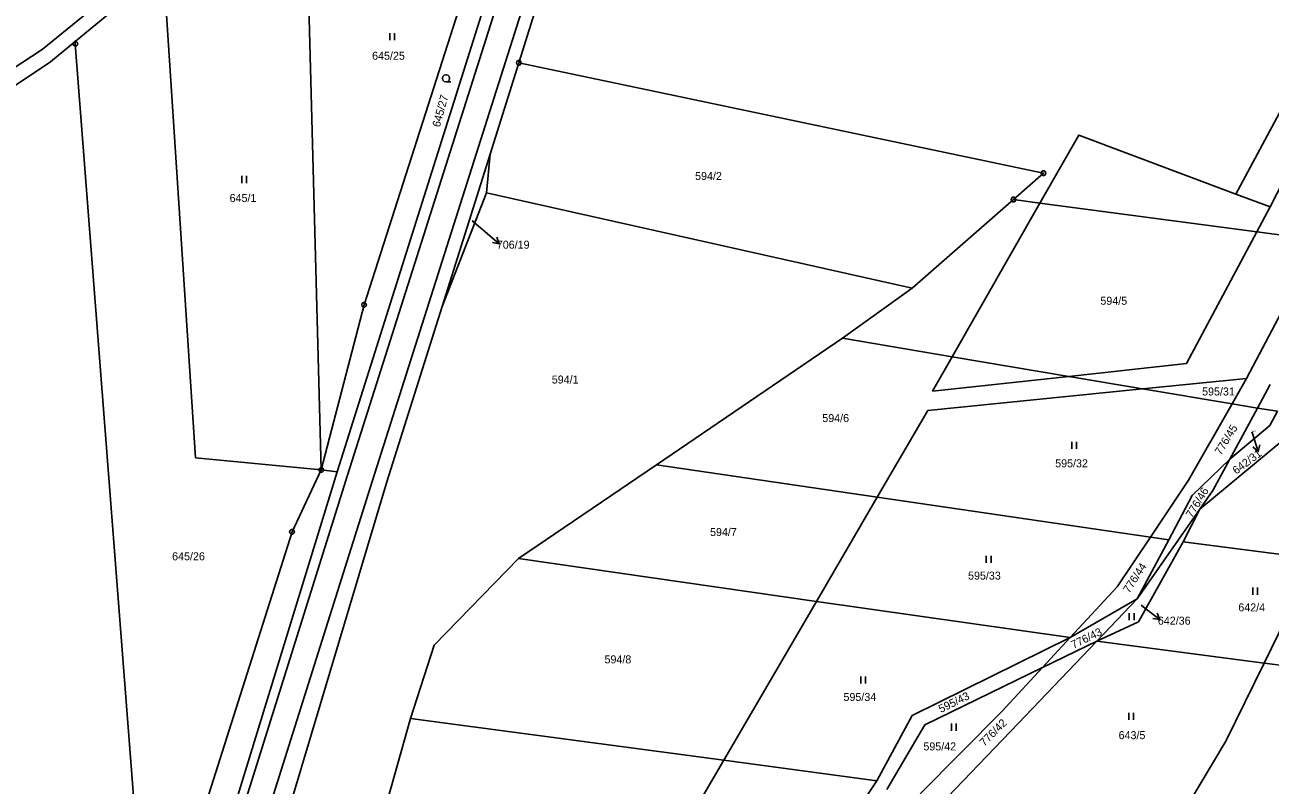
# Model space of a CAD drawing. Extents: x -694465 to -690527, y -983694 to -978978.
# Drawn here: x -692691.9 to -692427.5, y -982277.8 to -982116.3 of the extents above; entities that cross this region are included whole.
import ezdxf

# ---------------------------------------------------------------- set-up
doc = ezdxf.new("R2010")
doc.units = 0
for name, color, linetype in [('Vrstva 1', 7, 'Continuous'), ('Vrstva 16', 7, 'Continuous'), ('Vrstva 18', 7, 'Continuous'), ('Vrstva 24', 7, 'Continuous'), ('Vrstva 25', 7, 'Continuous'), ('Vrstva 29', 7, 'Continuous')]:
    doc.layers.add(name, color=color, linetype=linetype)

msp = doc.modelspace()

# ---------------------------------------------------------------- linework, layer by layer
at = {"layer": 'Vrstva 1'}
for p, q in [((-692562.013, -982044.78), (-692587.06, -982124.35)), ((-692434.828, -982152.242), (-692412.243, -982110.094)), ((-692427.541, -982154.983), (-692405.957, -982112.684))]:
    msp.add_line(p, q, dxfattribs=at)
for points in [[(-692569.44, -982033.06), (-692625.63, -982211.23)], [(-692619.92, -982175.77), (-692576.19, -982039.17)], [(-692623.45, -982211.98), (-692569.26, -982041.29)], [(-692564.03, -982042.7), (-692618.15, -982213.06)], [(-692629, -982210.82), (-692632.56, -982077.58)], [(-692664.74, -982102.37), (-692688.24, -982121.53)], [(-692681.27, -982119.81), (-692662.53, -982104.32)], [(-692662.53, -982104.32), (-692655.7, -982208.3)], [(-692686.51, -982124.13), (-692681.27, -982119.81)], [(-692681.23, -982120.31), (-692681.27, -982119.81)], [(-692688.24, -982121.53), (-692725.77, -982146.1)], [(-692665.77, -982320.26), (-692681.23, -982120.31)], [(-692723.48, -982148.79), (-692686.51, -982124.13)], [(-692593.17, -982143.76), (-692587.06, -982124.35)], [(-692475.65, -982147.79), (-692587.06, -982124.35)], [(-692476.414, -982154.137), (-692468.171, -982139.703), (-692434.828, -982152.242)], [(-692603.36, -982176.13), (-692593.17, -982143.76)], [(-692593.91, -982151.95), (-692593.17, -982143.76)], [(-692482.02, -982153.39), (-692475.65, -982147.79)], [(-692593.91, -982151.95), (-692603.36, -982176.13)], [(-692503.54, -982172.22), (-692593.91, -982151.95)], [(-692482.02, -982153.39), (-692503.54, -982172.22)], [(-692495.054, -982186.779), (-692476.414, -982154.137)], [(-692476.414, -982154.137), (-692482.02, -982153.39)], [(-692430.377, -982160.276), (-692476.414, -982154.137)], [(-692434.828, -982152.242), (-692427.541, -982154.983)], [(-692427.541, -982154.983), (-692430.377, -982160.276)], [(-692430.377, -982160.276), (-692445.259, -982188.247)], [(-692417.07, -982162.05), (-692432.52, -982191.4)], [(-692422.832, -982161.282), (-692430.377, -982160.276)], [(-692503.54, -982172.22), (-692518.34, -982182.84)], [(-692629, -982210.82), (-692619.92, -982175.77)], [(-692615.1, -982213.39), (-692603.36, -982176.13)], [(-692518.34, -982182.84), (-692557.79, -982209.77)], [(-692495.054, -982186.779), (-692518.34, -982182.84)], [(-692499.248, -982194.124), (-692495.054, -982186.779)], [(-692470.274, -982190.97), (-692495.054, -982186.779)], [(-692445.259, -982188.247), (-692470.274, -982190.97)], [(-692470.274, -982190.97), (-692499.248, -982194.124)], [(-692454.61, -982193.62), (-692470.274, -982190.97)], [(-692454.61, -982193.62), (-692500.22, -982198.19)], [(-692432.52, -982191.4), (-692454.61, -982193.62)], [(-692435.61, -982196.83), (-692454.61, -982193.62)], [(-692432.52, -982191.4), (-692435.61, -982196.83)], [(-692430.24, -982197.74), (-692427.53, -982192.72)], [(-692500.22, -982198.19), (-692510.96, -982216.61)], [(-692435.61, -982196.83), (-692444.84, -982213.03)], [(-692436.08, -982208.56), (-692430.24, -982197.74)], [(-692435.61, -982196.83), (-692430.24, -982197.74)], [(-692425.93, -982198.34), (-692430.24, -982197.74)], [(-692427.59, -982201.43), (-692425.93, -982198.34)], [(-692436.08, -982208.56), (-692427.59, -982201.43)], [(-692442.45, -982219.2), (-692424.6, -982204.37)], [(-692655.7, -982208.3), (-692629, -982210.82)], [(-692557.79, -982209.77), (-692587.11, -982229.66)], [(-692510.96, -982216.61), (-692557.79, -982209.77)], [(-692436.08, -982208.56), (-692444.05, -982216.26)], [(-692439.68, -982215.23), (-692436.08, -982208.56)], [(-692684.16, -982405.83), (-692623.45, -982211.98)], [(-692625.63, -982211.23), (-692659.32, -982321.08)], [(-692635.22, -982223.99), (-692629, -982210.82)], [(-692629, -982210.82), (-692625.63, -982211.23)], [(-692618.15, -982213.06), (-692679.15, -982406.63)], [(-692647.28, -982321.13), (-692615.1, -982213.39)], [(-692444.84, -982213.03), (-692452.93, -982225.09)], [(-692510.96, -982216.61), (-692523.87, -982238.75)], [(-692452.93, -982225.09), (-692510.96, -982216.61)], [(-692444.05, -982216.26), (-692449.05, -982225.66)], [(-692442.45, -982219.2), (-692439.68, -982215.23)], [(-692455.73, -982238.22), (-692442.45, -982219.2)], [(-692446.01, -982226.13), (-692442.45, -982219.2)], [(-692665.77, -982320.26), (-692635.22, -982223.99)], [(-692452.93, -982225.09), (-692460.03, -982235.68)], [(-692452.93, -982225.09), (-692449.05, -982225.66)], [(-692449.05, -982225.66), (-692455.73, -982238.22)], [(-692455.48, -982243.12), (-692446.01, -982226.13)], [(-692417.931, -982229.744), (-692446.01, -982226.13)], [(-692587.11, -982229.66), (-692605.02, -982248.05)], [(-692523.87, -982238.75), (-692587.11, -982229.66)], [(-692417.931, -982229.744), (-692428.769, -982251.856)], [(-692460.03, -982235.68), (-692470, -982246.46)], [(-692523.87, -982238.75), (-692543.55, -982272.5)], [(-692470, -982246.46), (-692523.87, -982238.75)], [(-692470, -982246.46), (-692455.73, -982238.22)], [(-692464.33, -982247.23), (-692455.73, -982238.22)], [(-692464.33, -982247.23), (-692455.48, -982243.12)], [(-692470, -982246.46), (-692503.56, -982262.98)], [(-692470, -982246.46), (-692475.84, -982252.78)], [(-692605.02, -982248.05), (-692610.08, -982263.62)], [(-692481, -982264.7), (-692464.33, -982247.23)], [(-692475.84, -982252.78), (-692464.33, -982247.23)], [(-692428.769, -982251.856), (-692464.33, -982247.23)], [(-692428.769, -982251.856), (-692436.913, -982268.472), (-692447.656, -982286.351)], [(-692417.59, -982253.31), (-692428.769, -982251.856)], [(-692500.82, -982264.99), (-692475.84, -982252.78)], [(-692475.84, -982252.78), (-692484.49, -982262.14)], [(-692484.49, -982262.14), (-692501.81, -982279.6)], [(-692610.08, -982263.62), (-692617.63, -982290.57)], [(-692543.55, -982272.5), (-692610.08, -982263.62)], [(-692503.56, -982262.98), (-692511.05, -982276.84)], [(-692508.9, -982278.72), (-692500.82, -982264.99)], [(-692496.04, -982280.32), (-692481, -982264.7)], [(-692543.55, -982272.5), (-692559.14, -982299.24)], [(-692511.05, -982276.84), (-692543.55, -982272.5)], [(-692511.05, -982276.84), (-692513.48, -982280.47)]]:
    msp.add_lwpolyline(points, dxfattribs=at)
at = {"layer": 'Vrstva 16'}
for p, q in [((-692596.95, -982157.93), (-692594.26, -982160.2)), ((-692431.38, -982202.72), (-692431.25, -982203.13)), ((-692454.92, -982239.56), (-692454.11, -982240.18))]:
    msp.add_line(p, q, dxfattribs=at)
at = {"layer": 'Vrstva 24'}
for points in [[(-692681.076, -982119.834), (-692680.826, -982120.016), (-692680.73, -982120.31), (-692680.826, -982120.604), (-692681.076, -982120.786), (-692681.384, -982120.786), (-692681.634, -982120.604), (-692681.73, -982120.31), (-692681.634, -982120.016), (-692681.384, -982119.834)], [(-692586.906, -982123.874), (-692586.656, -982124.056), (-692586.56, -982124.35), (-692586.656, -982124.644), (-692586.906, -982124.826), (-692587.214, -982124.826), (-692587.464, -982124.644), (-692587.56, -982124.35), (-692587.464, -982124.056), (-692587.214, -982123.874)], [(-692475.496, -982147.314), (-692475.246, -982147.496), (-692475.15, -982147.79), (-692475.246, -982148.084), (-692475.496, -982148.266), (-692475.804, -982148.266), (-692476.054, -982148.084), (-692476.15, -982147.79), (-692476.054, -982147.496), (-692475.804, -982147.314)], [(-692481.866, -982152.914), (-692481.616, -982153.096), (-692481.52, -982153.39), (-692481.616, -982153.684), (-692481.866, -982153.866), (-692482.174, -982153.866), (-692482.424, -982153.684), (-692482.52, -982153.39), (-692482.424, -982153.096), (-692482.174, -982152.914)], [(-692619.766, -982175.294), (-692619.516, -982175.476), (-692619.42, -982175.77), (-692619.516, -982176.064), (-692619.766, -982176.246), (-692620.074, -982176.246), (-692620.324, -982176.064), (-692620.42, -982175.77), (-692620.324, -982175.476), (-692620.074, -982175.294)], [(-692628.846, -982210.344), (-692628.596, -982210.526), (-692628.5, -982210.82), (-692628.596, -982211.114), (-692628.846, -982211.296), (-692629.154, -982211.296), (-692629.404, -982211.114), (-692629.5, -982210.82), (-692629.404, -982210.526), (-692629.154, -982210.344)], [(-692635.066, -982223.514), (-692634.816, -982223.696), (-692634.72, -982223.99), (-692634.816, -982224.284), (-692635.066, -982224.466), (-692635.374, -982224.466), (-692635.624, -982224.284), (-692635.72, -982223.99), (-692635.624, -982223.696), (-692635.374, -982223.514)]]:
    msp.add_lwpolyline(points, close=True, dxfattribs=at)
for points in [[(-692681.349, -982120.31), (-692681.11, -982120.31)], [(-692587.179, -982124.35), (-692586.94, -982124.35)], [(-692475.769, -982147.79), (-692475.53, -982147.79)], [(-692482.139, -982153.39), (-692481.9, -982153.39)], [(-692620.039, -982175.77), (-692619.8, -982175.77)], [(-692629.119, -982210.82), (-692628.88, -982210.82)], [(-692635.339, -982223.99), (-692635.1, -982223.99)]]:
    msp.add_lwpolyline(points, dxfattribs=at)
at = {"layer": 'Vrstva 25'}
for points in [[(-692614.43, -982118.03), (-692614.43, -982119.53)], [(-692613.43, -982119.53), (-692613.43, -982118.03)], [(-692602.51, -982128.4), (-692602.885, -982128.299), (-692603.159, -982128.025), (-692603.26, -982127.65), (-692603.159, -982127.275), (-692602.885, -982127.001), (-692602.51, -982126.9), (-692602.135, -982127.001), (-692601.861, -982127.275), (-692601.76, -982127.65), (-692601.861, -982128.025), (-692602.135, -982128.299), (-692602.51, -982128.4), (-692601.51, -982128.401)], [(-692645.85, -982148.39), (-692645.85, -982149.89)], [(-692644.85, -982149.89), (-692644.85, -982148.39)], [(-692469.64, -982204.86), (-692469.64, -982206.36)], [(-692468.64, -982206.36), (-692468.64, -982204.86)], [(-692487.79, -982229.07), (-692487.79, -982230.57)], [(-692486.79, -982230.57), (-692486.79, -982229.07)], [(-692431.23, -982235.83), (-692431.23, -982237.33)], [(-692430.23, -982237.33), (-692430.23, -982235.83)], [(-692457.43, -982241.26), (-692457.43, -982242.76)], [(-692456.43, -982242.76), (-692456.43, -982241.26)], [(-692514.43, -982254.7), (-692514.43, -982256.2)], [(-692513.43, -982256.2), (-692513.43, -982254.7)], [(-692457.53, -982262.44), (-692457.53, -982263.94)], [(-692456.53, -982263.94), (-692456.53, -982262.44)], [(-692495.21, -982264.73), (-692495.21, -982266.23)], [(-692494.21, -982266.23), (-692494.21, -982264.73)]]:
    msp.add_lwpolyline(points, dxfattribs=at)
at = {"layer": 'Vrstva 29'}
for points in [[(-692594.26, -982160.2), (-692591.204, -982162.781), (-692591.713, -982161.369)], [(-692592.681, -982162.515), (-692591.204, -982162.781)], [(-692431.25, -982203.13), (-692430.074, -982206.953), (-692429.739, -982205.49)], [(-692431.173, -982205.931), (-692430.074, -982206.953)], [(-692454.11, -982240.18), (-692450.934, -982242.612), (-692451.51, -982241.226)], [(-692452.422, -982242.417), (-692450.934, -982242.612)]]:
    msp.add_lwpolyline(points, dxfattribs=at)

# ---------------------------------------------------------------- texts
at = {"layer": 'Vrstva 16'}
for s, p in [('706/19', (-692591.733, -982163.84)), ('642/36', (-692451.373, -982243.7))]:
    msp.add_text(s, height=1.7, dxfattribs=at).set_placement(p)
msp.add_text('642/31', height=1.7, rotation=36.89848, dxfattribs=at).set_placement((-692434.714, -982211.855))
at = {"layer": 'Vrstva 18'}
for s, height, p in [('645/25', 1.7, (-692618.21, -982123.71)), ('594/2', 1.7, (-692549.633, -982149.25)), ('645/1', 1.7, (-692648.472, -982153.93)), ('706/19', 0.2, (-692596.922, -982157.93)), ('594/5', 1.7, (-692463.573, -982175.75)), ('594/1', 1.7, (-692580.062, -982192.48)), ('595/31', 1.7, (-692441.973, -982195.02)), ('594/6', 1.7, (-692522.623, -982200.67)), ('642/31', 0.2, (-692431.338, -982202.72)), ('595/32', 1.7, (-692473.173, -982210.28)), ('594/7', 1.7, (-692546.453, -982224.87)), ('645/26', 1.7, (-692660.673, -982230.03)), ('595/33', 1.7, (-692491.673, -982234.13)), ('642/36', 0.2, (-692454.878, -982239.56)), ('642/4', 1.7, (-692434.283, -982240.89)), ('594/8', 1.7, (-692568.863, -982251.92)), ('595/34', 1.7, (-692518.123, -982259.91)), ('643/5', 1.7, (-692459.703, -982268.02)), ('595/42', 1.7, (-692501.153, -982270.41))]:
    msp.add_text(s, height=height, dxfattribs=at).set_placement(p)
for s, rotation, p in [('645/27', 74.7137, (-692603.836, -982138.146)), ('776/45', 58.49899, (-692437.986, -982207.808)), ('776/46', 58.49899, (-692444.116, -982221.148)), ('776/44', 56.72282, (-692457.47, -982237.122)), ('776/43', 26.12688, (-692469.277, -982248.855)), ('595/43', 26.12688, (-692497.427, -982262.475)), ('776/42', 44.97719, (-692488.202, -982269.652))]:
    msp.add_text(s, height=1.7, rotation=rotation, dxfattribs=at).set_placement(p)

doc.saveas('drawing.dxf')
